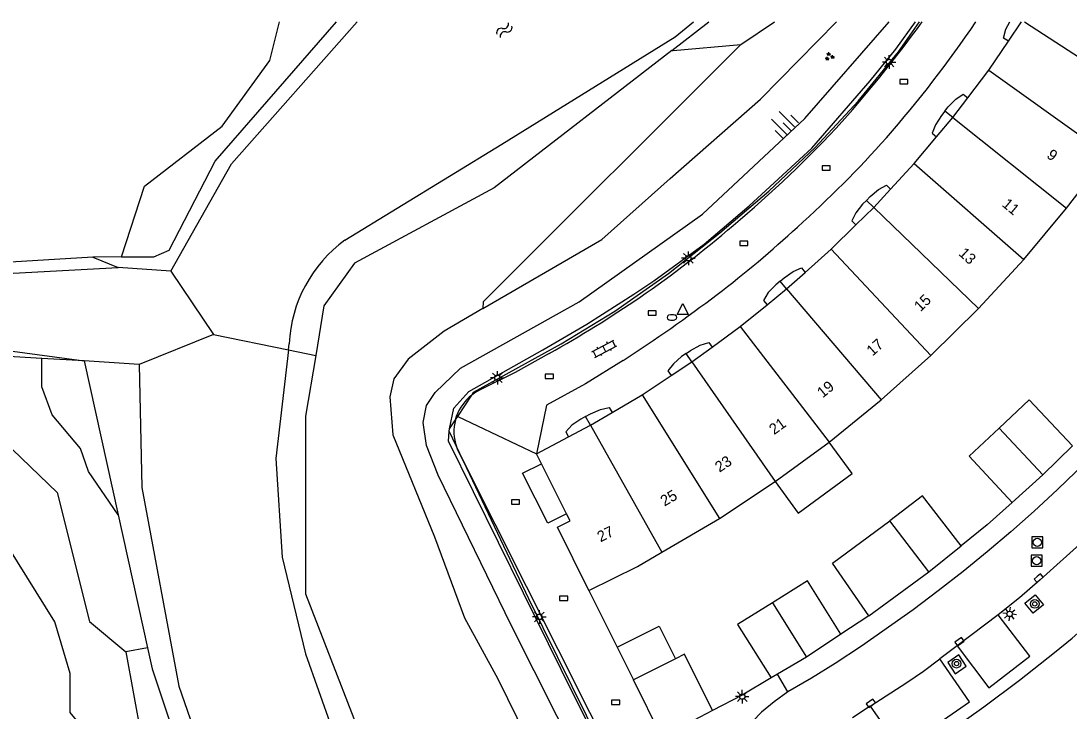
# Model space of a CAD drawing. Extents: x 125000 to 129004, y 397500 to 399008.
# Drawn here: x 127223.8 to 127320.3, y 398936.6 to 399000.1 of the extents above; entities that cross this region are included whole.
import ezdxf

# ---------------------------------------------------------------- set-up
doc = ezdxf.new("R2010")
doc.units = 0
for name, color, linetype in [('gg-afsc-faunaraster', 7, 'Continuous'), ('gg-afsc-lijn faunaraster', 7, 'Continuous'), ('gg-afsc-muur', 7, 'Continuous'), ('gg-anno-huisnummerreeks BGT', 7, 'Continuous'), ('gg-bbg-bijgebouw', 7, 'Continuous'), ('gg-bbg-gedigitaliseerde bebouwing', 7, 'Continuous'), ('gg-bbg-gedigitaliseerde bijgebouw', 7, 'Continuous'), ('gg-bbg-hoofdgebouw', 7, 'Continuous'), ('gg-bbg-luifel en loopbrug', 7, 'Continuous'), ('gg-bbg-tussenscheiding', 7, 'Continuous'), ('gg-knt-BGT kruinlijn', 7, 'Continuous'), ('gg-knt-bovenkant onderkant talud', 7, 'Continuous'), ('gg-knt-verharding', 7, 'Continuous'), ('gg-knt-verharding nz', 7, 'Continuous'), ('gg-kntw-bovenkant insteek waterloop', 7, 'Continuous'), ('gg-kntw-waterlijn', 7, 'Continuous'), ('gt-grn-groengrens', 7, 'Continuous'), ('gt-grn-weggrens', 7, 'Continuous'), ('gt-symb-boom', 7, 'Continuous'), ('gt-symb-brandkraan', 7, 'Continuous'), ('gt-symb-groenvak', 7, 'Continuous'), ('gt-symb-klinker verharding', 7, 'Continuous'), ('gt-symb-kolk', 7, 'Continuous'), ('gt-symb-lichtmast', 7, 'Continuous'), ('gt-symb-rioolschacht', 7, 'Continuous'), ('gt-symb-talud symbool', 7, 'Continuous'), ('gt-symb-waterafsluiter', 7, 'Continuous'), ('gt-symb-watersymbool', 7, 'Continuous'), ('gx-grn-maaiveld', 7, 'Continuous')]:
    doc.layers.add(name, color=color, linetype=linetype)

# ---------------------------------------------------------------- blocks, each defined once
blk = doc.blocks.new('gt0-RS')
at = {"layer": 'gt-symb-rioolschacht'}
blk.add_lwpolyline([(-0.5, -0.5), (0.5, -0.5), (0.5, 0.5), (-0.5, 0.5)], close=True, dxfattribs=at)
blk.add_circle((0, 0), 0.375, dxfattribs=at)
blk = doc.blocks.new('gt0-KOLK')
at = {"layer": 'gt-symb-kolk'}
blk.add_lwpolyline([(0, 0), (0.375, 0), (0.375, 0.4), (-0.375, 0.4), (-0.375, 0), (0, 0)], dxfattribs=at)
blk = doc.blocks.new('gt0-BOOM')
at = {"layer": 'gt-symb-boom'}
for radius in [0.4, 0.2]:
    blk.add_circle((0, 0), radius, dxfattribs=at)
blk = doc.blocks.new('gt0-LMAST')
at = {"layer": 'gt-symb-lichtmast'}
for p, q in [((-0.182, 0.173), (-0.447, 0.438)), ((-0.005, 0.246), (-0.005, 0.621)), ((0.172, 0.173), (0.437, 0.438)), ((-0.255, -0.004), (-0.63, -0.004)), ((-0.182, -0.181), (-0.447, -0.446)), ((-0.005, -0.254), (-0.005, -0.629)), ((0.437, -0.446), (0.172, -0.181)), ((0.245, -0.004), (0.62, -0.004))]:
    blk.add_line(p, q, dxfattribs=at)
blk.add_circle((-0.005, -0.004), 0.25, dxfattribs=at)
blk = doc.blocks.new('gt0-GRVAK')
at = {"layer": 'gt-symb-groenvak'}
for p, q in [((-0.11, 0.189), (-0.228, 0.24)), ((-0.182, 0.153), (0.088, 0.153)), ((-0.091, 0.211), (-0.156, 0.322)), ((-0.047, 0.214), (-0.047, 0.393)), ((-0.004, 0.211), (0.061, 0.322)), ((0.015, 0.189), (0.133, 0.24)), ((0.262, -0.052), (0.197, 0.059)), ((0.305, -0.049), (0.305, 0.13)), ((0.349, -0.052), (0.414, 0.059)), ((-0.245, -0.228), (-0.363, -0.177)), ((-0.318, -0.264), (-0.047, -0.264)), ((-0.226, -0.206), (-0.291, -0.095)), ((-0.183, -0.203), (-0.183, -0.024)), ((-0.139, -0.206), (-0.074, -0.095)), ((-0.12, -0.228), (-0.002, -0.177)), ((0.243, -0.074), (0.125, -0.023)), ((0.17, -0.11), (0.441, -0.11)), ((0.368, -0.074), (0.486, -0.023))]:
    blk.add_line(p, q, dxfattribs=at)
blk = doc.blocks.new('gt0-TALUD_1')
at = {"layer": 'gt-symb-talud symbool'}
for p, q in [((-1, -1), (-1, 0)), ((-0.5, -2), (-0.5, 0)), ((0, -1), (0, 0)), ((0.5, -2), (0.5, 0)), ((1, -1), (1, 0))]:
    blk.add_line(p, q, dxfattribs=at)
blk = doc.blocks.new('gt0-KL1')
at = {"layer": 'gt-symb-klinker verharding'}
for p, q in [((-1.15, 0.3), (1.15, 0.3)), ((-1, -0.3), (-1, 0.3)), ((-0.5, 0.3), (-0.5, 0.45)), ((0, -0.3), (0, 0.3)), ((0.5, 0.3), (0.5, 0.45)), ((1, -0.3), (1, 0.3)), ((-1.15, -0.3), (1.15, -0.3)), ((-0.5, -0.45), (-0.5, -0.3)), ((0.5, -0.45), (0.5, -0.3))]:
    blk.add_line(p, q, dxfattribs=at)
blk = doc.blocks.new('gt0-BR')
at = {"layer": 'gt-symb-brandkraan'}
for centre, radius, start, end in [((-0.244, 0), 0.206, 107.56694, 252.43307), ((0.599, -2.664), 3, 106.89205, 107.56694), ((0, -0.691), 0.938, 73.10799, 106.89205), ((-0.599, -2.664), 3, 72.43309, 73.10799), ((0.244, 0), 0.206, 287.56695, 72.43309), ((0.599, 2.664), 3, 252.43307, 253.10797), ((0, 0.691), 0.938, 253.10797, 286.89206), ((-0.599, 2.664), 3, 286.89206, 287.56695)]:
    blk.add_arc(centre, radius, start, end, dxfattribs=at)
blk = doc.blocks.new('gt0-WAFSL')
at = {"layer": 'gt-symb-waterafsluiter'}
for p, q in [((-0.5, -0.333), (0, 0.667)), ((0, 0.667), (0.5, -0.333)), ((0.5, -0.333), (-0.5, -0.333))]:
    blk.add_line(p, q, dxfattribs=at)
blk = doc.blocks.new('gt0-WA')
at = {"layer": 'gt-symb-watersymbool'}
for centre, start, end in [((-0.323, 0.022), 28.07249, 151.92751), ((0.427, 0.422), 208.07248, 331.92751), ((-0.323, -0.428), 28.07249, 151.92751), ((0.427, -0.028), 208.07248, 331.92751)]:
    blk.add_arc(centre, 0.425, start, end, dxfattribs=at)

msp = doc.modelspace()

# ---------------------------------------------------------------- linework, layer by layer
at = {"layer": 'gg-afsc-faunaraster'}
for p, q in [((127264.006, 398963.679), (127265.305, 398965.648)), ((127263.249, 398962.531), (127263.793, 398963.357)), ((127263.793, 398963.357), (127264.006, 398963.679)), ((127263.896, 398960.897), (127263.221, 398962.319))]:
    msp.add_line(p, q, dxfattribs=at)
for points in [[(127265.305, 398965.648), (127265.47, 398965.898), (127273.532, 398970.374), (127278.479, 398973.381), (127283.404, 398976.829), (127288.137, 398980.596), (127292.656, 398984.409), (127296.908, 398988.44), (127300.865, 398992.715), (127304.596, 398997.248), (127306.52, 399000)], [(127285.91, 398922.103), (127281.162, 398925.409), (127270.546, 398946.891), (127264.528, 398959.567)]]:
    msp.add_lwpolyline(points, dxfattribs=at)
at = {"layer": 'gg-afsc-lijn faunaraster'}
msp.add_line((127264.528, 398959.567), (127263.896, 398960.897), dxfattribs=at)
at = {"layer": 'gg-afsc-muur'}
for p, q in [((127276.074, 398947.637), (127278.674, 398942.435)), ((127301.846, 398945.321), (127299.283, 398943.63))]:
    msp.add_line(p, q, dxfattribs=at)
for points in [[(127315.039, 398955.757), (127312.747, 398953.703), (127310.35, 398951.768)], [(127292.849, 398939.597), (127290.186, 398938.015), (127287.464, 398936.591)]]:
    msp.add_lwpolyline(points, dxfattribs=at)
at = {"layer": 'gg-bbg-bijgebouw'}
for p, q in [((127317.873, 398958.296), (127320.593, 398960.961)), ((127315.039, 398955.757), (127317.873, 398958.296)), ((127307.389, 398949.377), (127310.35, 398951.768)), ((127301.846, 398945.321), (127307.389, 398949.377)), ((127299.283, 398943.63), (127296.098, 398941.528)), ((127284.04, 398941.364), (127280.174, 398939.434)), ((127296.098, 398941.528), (127293.437, 398939.946)), ((127293.437, 398939.946), (127292.849, 398939.597))]:
    msp.add_line(p, q, dxfattribs=at)
for points in [[(127320.593, 398960.961), (127316.61, 398965.209), (127313.842, 398962.601)], [(127313.842, 398962.601), (127311.093, 398960.01), (127315.039, 398955.757)], [(127310.35, 398951.768), (127306.805, 398956.376), (127303.787, 398954.053)], [(127299.283, 398943.63), (127296.209, 398948.555), (127292.974, 398946.526)], [(127292.974, 398946.526), (127289.767, 398944.515), (127292.849, 398939.597)], [(127287.464, 398936.591), (127284.875, 398941.781), (127284.04, 398941.364)], [(127287.464, 398936.591), (127282.803, 398934.152), (127280.174, 398939.434)]]:
    msp.add_lwpolyline(points, dxfattribs=at)
at = {"layer": 'gg-bbg-gedigitaliseerde bebouwing'}
for p, q in [((127320.06, 398982.85), (127323.79, 398987.747)), ((127316.118, 398978.128), (127320.06, 398982.85)), ((127311.951, 398973.614), (127316.118, 398978.128)), ((127307.573, 398969.293), (127311.951, 398973.614)), ((127302.976, 398965.195), (127307.573, 398969.293)), ((127298.208, 398961.314), (127302.976, 398965.195)), ((127293.223, 398957.687), (127298.208, 398961.314)), ((127288.118, 398954.292), (127293.223, 398957.687)), ((127282.804, 398951.176), (127288.118, 398954.292))]:
    msp.add_line(p, q, dxfattribs=at)
msp.add_lwpolyline([(127276.074, 398947.637), (127280.554, 398949.857), (127282.804, 398951.176)], dxfattribs=at)
at = {"layer": 'gg-bbg-gedigitaliseerde bijgebouw'}
msp.add_lwpolyline([(127301.846, 398945.321), (127298.506, 398950.176), (127303.787, 398954.053)], dxfattribs=at)
at = {"layer": 'gg-bbg-hoofdgebouw'}
for p, q in [((127314.7, 398998.221), (127315.905, 399000)), ((127312.895, 398995.557), (127314.7, 398998.221)), ((127310.966, 398993.027), (127312.895, 398995.557)), ((127309.572, 398991.197), (127310.966, 398993.027)), ((127308.093, 398989.435), (127309.572, 398991.197)), ((127306.025, 398986.97), (127308.093, 398989.435)), ((127303.859, 398984.618), (127306.025, 398986.97)), ((127302.3, 398982.926), (127303.859, 398984.618)), ((127300.66, 398981.313), (127302.3, 398982.926)), ((127298.384, 398979.075), (127300.66, 398981.313)), ((127295.997, 398976.945), (127298.384, 398979.075)), ((127294.281, 398975.413), (127295.997, 398976.945)), ((127292.491, 398973.967), (127294.281, 398975.413)), ((127289.998, 398971.954), (127292.491, 398973.967)), ((127287.419, 398970.063), (127289.998, 398971.954)), ((127285.564, 398968.703), (127287.419, 398970.063)), ((127283.643, 398967.437), (127285.564, 398968.703)), ((127280.973, 398965.677), (127283.643, 398967.437)), ((127278.218, 398964.042), (127280.973, 398965.677)), ((127276.24, 398962.868), (127278.218, 398964.042)), ((127274.203, 398961.798), (127276.24, 398962.868)), ((127271.247, 398960.246), (127274.203, 398961.798)), ((127271.716, 398959.312), (127271.247, 398960.246)), ((127274.026, 398954.708), (127271.716, 398959.312))]:
    msp.add_line(p, q, dxfattribs=at)
msp.add_lwpolyline([(127276.074, 398947.637), (127273.181, 398953.476), (127274.349, 398954.064), (127274.026, 398954.708)], dxfattribs=at)
at = {"layer": 'gg-bbg-luifel en loopbrug'}
for p, q in [((127309.572, 398991.197), (127308.843, 398991.777)), ((127302.3, 398982.926), (127301.629, 398983.573)), ((127294.281, 398975.413), (127293.677, 398976.123)), ((127285.564, 398968.703), (127285.032, 398969.468)), ((127276.24, 398962.868), (127275.784, 398963.681)), ((127278.674, 398942.435), (127280.174, 398939.434))]:
    msp.add_line(p, q, dxfattribs=at)
for points in [[(127314.7, 398998.221), (127314.242, 398998.518), (127314.469, 398999.325), (127314.817, 399000)], [(127308.843, 398991.777), (127309.154, 398992.169), (127309.855, 398992.889), (127310.549, 398993.359), (127310.966, 398993.027)], [(127308.843, 398991.777), (127308.531, 398991.386), (127307.987, 398990.541), (127307.684, 398989.76), (127308.093, 398989.435)], [(127301.629, 398983.573), (127301.976, 398983.933), (127302.743, 398984.583), (127303.478, 398984.985), (127303.859, 398984.618)], [(127301.629, 398983.573), (127301.282, 398983.213), (127300.66, 398982.424), (127300.284, 398981.675), (127300.66, 398981.313)], [(127293.677, 398976.123), (127294.058, 398976.447), (127294.884, 398977.019), (127295.655, 398977.347), (127295.997, 398976.945)], [(127293.677, 398976.123), (127293.296, 398975.799), (127292.599, 398975.075), (127292.152, 398974.366), (127292.491, 398973.967)], [(127285.032, 398969.468), (127285.442, 398969.754), (127286.321, 398970.242), (127287.12, 398970.494), (127287.419, 398970.063)], [(127285.032, 398969.468), (127284.621, 398969.183), (127283.857, 398968.53), (127283.343, 398967.868), (127283.643, 398967.437)], [(127275.784, 398963.681), (127276.22, 398963.925), (127277.141, 398964.328), (127277.961, 398964.501), (127278.218, 398964.042)], [(127275.784, 398963.681), (127275.348, 398963.436), (127274.525, 398962.859), (127273.95, 398962.25), (127274.203, 398961.798)], [(127293.223, 398957.687), (127295.333, 398954.787), (127300.318, 398958.414), (127298.208, 398961.314)], [(127274.026, 398954.708), (127272.3, 398953.839), (127269.984, 398958.44), (127271.716, 398959.312)], [(127278.674, 398942.435), (127282.539, 398944.367), (127284.04, 398941.364)]]:
    msp.add_lwpolyline(points, dxfattribs=at)
at = {"layer": 'gg-bbg-tussenscheiding'}
for p, q in [((127316.182, 399000), (127327.239, 398992.809)), ((127312.895, 398995.557), (127323.79, 398987.747)), ((127309.572, 398991.197), (127320.06, 398982.85)), ((127306.025, 398986.97), (127316.118, 398978.128)), ((127302.3, 398982.926), (127311.951, 398973.614)), ((127298.384, 398979.075), (127307.573, 398969.293)), ((127294.281, 398975.413), (127302.976, 398965.195)), ((127289.998, 398971.954), (127298.208, 398961.314)), ((127285.564, 398968.703), (127293.223, 398957.687)), ((127280.973, 398965.677), (127288.118, 398954.292)), ((127276.24, 398962.868), (127282.804, 398951.176)), ((127313.842, 398962.601), (127317.873, 398958.296)), ((127307.389, 398949.377), (127303.787, 398954.053)), ((127292.974, 398946.526), (127296.098, 398941.528))]:
    msp.add_line(p, q, dxfattribs=at)
at = {"layer": 'gg-knt-BGT kruinlijn'}
for p, q in [((127230.424, 398978.356), (127222.841, 398977.877)), ((127230.424, 398978.356), (127232.751, 398977.396)), ((127225.716, 398969.024), (127222.165, 398969.241)), ((127229.612, 398968.786), (127225.716, 398969.024))]:
    msp.add_line(p, q, dxfattribs=at)
msp.add_lwpolyline([(127275.266, 398931.847), (127268.937, 398944.463), (127262.197, 398958.257), (127261.14, 398960.989), (127260.841, 398963.126), (127261.128, 398964.675), (127261.921, 398965.872), (127264.253, 398968.126), (127275.186, 398974.215), (127286.548, 398982.31), (127295.946, 398991.116), (127303.73, 399000)], dxfattribs=at)
at = {"layer": 'gg-knt-bovenkant onderkant talud'}
for points in [[(127266.325, 398973.602), (127277.284, 398979.966), (127283.576, 398985.599), (127291.877, 398992.876), (127298.86, 399000)], [(127266.325, 398973.602), (127262.773, 398971.54), (127259.457, 398968.955), (127258.134, 398967.125), (127257.746, 398965.486), (127258.03, 398961.978), (127261.874, 398952.608), (127264.625, 398945.146), (127267.709, 398939.513), (127270.325, 398934.135)]]:
    msp.add_lwpolyline(points, dxfattribs=at)
at = {"layer": 'gg-knt-verharding'}
for p, q in [((127263.793, 398963.357), (127263.907, 398963.726)), ((127309.985, 398942.556), (127308.376, 398941.361)), ((127294.41, 398938.309), (127293.437, 398939.946)), ((127301.988, 398936.991), (127300.354, 398935.936))]:
    msp.add_line(p, q, dxfattribs=at)
for points in [[(127272.433, 398969.467), (127269.281, 398967.724), (127266.059, 398966.113), (127265.671, 398965.901), (127265.305, 398965.648)], [(127279.23, 398968.831), (127275.759, 398966.692), (127272.191, 398964.719), (127271.247, 398960.246)], [(127264.528, 398959.567), (127264.051, 398960.515), (127263.896, 398960.897)], [(127322.583, 398960.212), (127319.228, 398956.941), (127317.065, 398954.949), (127314.93, 398953.059), (127312.756, 398951.213), (127310.52, 398949.388), (127308.247, 398947.611), (127305.925, 398945.881), (127301.174, 398942.538), (127298.744, 398940.93), (127296.571, 398939.576), (127294.41, 398938.309)], [(127285.948, 398922.129), (127281.964, 398924.885), (127264.528, 398959.567)], [(127326.262, 398956.657), (127325.457, 398955.808), (127321.57, 398952.189), (127317.627, 398948.631), (127315.711, 398946.985), (127313.742, 398945.404)], [(127316.21, 398946.493), (127317.155, 398947.261), (127317.915, 398946.328), (127316.969, 398945.56), (127316.21, 398946.493)], [(127299.457, 398928.442), (127301.626, 398929.733), (127305.974, 398932.468), (127309.233, 398934.66), (127312.428, 398936.944), (127315.707, 398939.404), (127318.935, 398941.93), (127320.561, 398943.269), (127322.183, 398944.701)], [(127309.985, 398942.556), (127312.888, 398938.701), (127316.682, 398941.596), (127313.742, 398945.404)], [(127301.988, 398936.991), (127304.729, 398933.037), (127307.941, 398935.194), (127311.114, 398937.409), (127308.376, 398941.361)], [(127309.115, 398941.026), (127309.791, 398939.985), (127310.802, 398940.681), (127310.126, 398941.722), (127309.115, 398941.026)], [(127294.41, 398938.309), (127293.134, 398937.414), (127291.978, 398936.452), (127291.159, 398935.626), (127290.421, 398934.728), (127289.754, 398933.764), (127289.161, 398932.754), (127288.623, 398931.707), (127288.394, 398931.165)]]:
    msp.add_lwpolyline(points, dxfattribs=at)
for centre, radius, start, end in [((127206.335, 399073.005), 124.153, 318.55869, 323.98309), ((127217.882, 399063.948), 113.551, 318.92257, 325.72504), ((127220.078, 399063.975), 107.899, 309.94555, 317.3227), ((127224.957, 399059.407), 105.241, 311.92577, 318.25552), ((127223.937, 399057.337), 100.341, 304.52631, 310.68988), ((127225.138, 399057.294), 103.556, 307.29852, 312.63234), ((127213.758, 399073.268), 119.237, 299.47795, 304.21746), ((127204.849, 399083.893), 137.011, 302.88042, 307.30762), ((127267.892, 398962.297), 4.233, 127.66717, 160.27099), ((127267.9, 398962.297), 4.241, 165.52453, 199.27061)]:
    msp.add_arc(centre, radius, start, end, dxfattribs=at)
at = {"layer": 'gg-knt-verharding nz'}
msp.add_line((127313.742, 398945.404), (127309.985, 398942.556), dxfattribs=at)
msp.add_lwpolyline([(127301.988, 398936.991), (127305.349, 398939.188), (127306.887, 398940.24), (127308.376, 398941.361)], dxfattribs=at)
at = {"layer": 'gg-kntw-bovenkant insteek waterloop'}
for p, q in [((127283.726, 398997.376), (127287.123, 399000)), ((127229.612, 398968.786), (127232.74, 398954.606)), ((127232.74, 398954.606), (127235.441, 398942.358))]:
    msp.add_line(p, q, dxfattribs=at)
for points in [[(127194.96, 399000), (127196.198, 398984.141), (127198.888, 398978.359), (127207.466, 398969.413), (127217.056, 398970.482), (127229.612, 398968.786)], [(127201.963, 399000), (127204.553, 398981.704), (127212.839, 398976.322), (127232.751, 398977.396)], [(127237.591, 398977.059), (127243.185, 398986.944), (127254.761, 399000)], [(127235.441, 398942.358), (127235.867, 398940.426), (127242.873, 398919.442), (127243.4, 398916.353)]]:
    msp.add_lwpolyline(points, dxfattribs=at)
at = {"layer": 'gg-kntw-waterlijn'}
msp.add_lwpolyline([(127253.629, 398979.91), (127268.074, 398988.74), (127284.023, 398998.618), (127285.723, 399000)], dxfattribs=at)
msp.add_arc((127261.029, 398969.771), 12.552, 126.12182, 177.23151, dxfattribs=at)
at = {"layer": 'gt-grn-groengrens'}
for p, q in [((127290.055, 398997.927), (127293.164, 399000)), ((127263.221, 398962.319), (127263.249, 398962.531)), ((127235.441, 398942.358), (127233.463, 398942.003))]:
    msp.add_line(p, q, dxfattribs=at)
for points in [[(127263.249, 398962.531), (127263.658, 398964.442), (127265.03, 398965.982), (127271.851, 398969.802), (127275.878, 398972.187), (127280.212, 398974.943), (127282.058, 398976.17), (127286.707, 398979.534), (127290.839, 398983.054), (127296.595, 398988.392), (127301.968, 398994.58), (127304.328, 398997.496), (127306.15, 399000)], [(127290.055, 398997.927), (127266.363, 398974.227), (127266.325, 398973.602)], [(127283.726, 398997.376), (127283.85, 398997.362), (127290.055, 398997.927)], [(127232.74, 398954.606), (127230.006, 398958.594), (127229.291, 398960.74), (127226.67, 398963.839), (127225.716, 398966.413), (127225.716, 398969.024)], [(127285.444, 398921.793), (127281.381, 398924.678), (127274.655, 398938.071), (127263.146, 398961.407), (127263.221, 398962.319)], [(127223.013, 398960.634), (127227.146, 398956.687), (127230.118, 398944.795), (127233.463, 398942.003)], [(127234.137, 398879.924), (127230.562, 398900.188), (127230.562, 398908.293), (127231.992, 398915.207), (127232.945, 398926.173), (127231.277, 398932.848), (127228.338, 398936.424), (127228.338, 398939.999), (127226.908, 398944.767), (127222.618, 398951.681), (127220.712, 398956.448)], [(127233.463, 398942.003), (127234.852, 398934.278), (127236.758, 398930.225), (127238.661, 398918.428)]]:
    msp.add_lwpolyline(points, dxfattribs=at)
at = {"layer": 'gt-grn-weggrens'}
msp.add_line((127264.006, 398963.679), (127271.247, 398960.246), dxfattribs=at)
at = {"layer": 'gx-grn-maaiveld'}
for p, q in [((127233.063, 398978.361), (127230.424, 398978.356)), ((127237.591, 398977.059), (127232.751, 398977.396)), ((127237.591, 398977.059), (127241.514, 398971.207)), ((127241.514, 398971.207), (127234.693, 398968.475)), ((127241.514, 398971.207), (127248.423, 398969.795)), ((127248.423, 398969.795), (127248.491, 398970.377)), ((127248.423, 398969.795), (127250.935, 398969.281)), ((127234.693, 398968.475), (127229.612, 398968.786))]:
    msp.add_line(p, q, dxfattribs=at)
for points in [[(127233.063, 398978.361), (127235.176, 398984.89), (127242.321, 398990.389), (127246.719, 398996.437), (127247.609, 399000)], [(127233.063, 398978.361), (127236.02, 398978.367), (127237.452, 398978.991), (127241.677, 398987.183), (127252.847, 399000)], [(127283.726, 398997.376), (127267.364, 398984.738), (127254.517, 398977.801), (127251.697, 398973.851), (127250.935, 398969.281)], [(127248.423, 398969.795), (127247.249, 398959.802), (127247.861, 398950.719), (127249.991, 398941.817), (127253.596, 398931.693), (127256.826, 398924.504)], [(127250.935, 398969.281), (127250.004, 398963.694), (127250.004, 398947.331), (127263.543, 398912.346)], [(127234.693, 398968.475), (127234.93, 398957.147), (127238.327, 398938.852), (127248.462, 398909.667), (127255.627, 398877.244), (127262.296, 398852.461), (127268.29, 398833.267), (127267.491, 398822.07), (127273.147, 398805.985)]]:
    msp.add_lwpolyline(points, dxfattribs=at)

# ---------------------------------------------------------------- block references
at = {"layer": 'gt-symb-boom'}
for p in [(127317.126, 398946.413), (127309.93, 398940.916)]:
    msp.add_blockref('gt0-BOOM', p, dxfattribs=at)
at = {"layer": 'gt-symb-brandkraan'}
msp.add_blockref('gt0-BR', (127283.726, 398972.793), dxfattribs=at)
at = {"layer": 'gt-symb-groenvak'}
msp.add_blockref('gt0-GRVAK', (127298.211, 398996.816), dxfattribs=at)
at = {"layer": 'gt-symb-klinker verharding', "rotation": 27.641142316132}
msp.add_blockref('gt0-KL1', (127277.5, 398969.904), dxfattribs=at)
at = {"layer": 'gt-symb-kolk'}
for p in [(127305.079, 398994.3), (127297.93, 398986.355), (127290.349, 398979.429), (127281.911, 398973.004), (127272.443, 398967.16), (127269.333, 398955.586), (127273.753, 398946.739), (127278.541, 398937.16)]:
    msp.add_blockref('gt0-KOLK', p, dxfattribs=at)
for p, rotation in [((127317.362, 398948.936), -139.38006045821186), ((127310.311, 398942.779), 34.405234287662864), ((127302.155, 398937.109), 35.10468688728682)]:
    msp.add_blockref('gt0-KOLK', p, dxfattribs=dict(at, rotation=rotation))
at = {"layer": 'gt-symb-lichtmast'}
for p in [(127303.726, 398996.312), (127285.241, 398978.247), (127267.665, 398967.239), (127271.527, 398945.227), (127290.2, 398937.887)]:
    msp.add_blockref('gt0-LMAST', p, dxfattribs=at)
at = {"layer": 'gt-symb-lichtmast', "rotation": 38.74927691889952}
msp.add_blockref('gt0-LMAST', (127314.819, 398945.5), dxfattribs=at)
at = {"layer": 'gt-symb-rioolschacht'}
for p in [(127317.369, 398952.082), (127317.295, 398950.393)]:
    msp.add_blockref('gt0-RS', p, dxfattribs=at)
at = {"layer": 'gt-symb-talud symbool', "xscale": 0.9998529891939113, "yscale": 0.9998529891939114, "rotation": -135.1620809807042}
msp.add_blockref('gt0-TALUD_1', (127294.656, 398989.992), dxfattribs=at)
at = {"layer": 'gt-symb-waterafsluiter'}
msp.add_blockref('gt0-WAFSL', (127284.72, 398973.401), dxfattribs=at)
at = {"layer": 'gt-symb-watersymbool', "rotation": -135.00000000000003}
msp.add_blockref('gt0-WA', (127268.335, 398999.276), dxfattribs=at)

# ---------------------------------------------------------------- texts
at = {"layer": 'gg-anno-huisnummerreeks BGT'}
for s, rotation, p in [('9', 322.7, (127318.145, 398987.577)), ('11', 320.2, (127314.041, 398983.093)), ('13', 317.3, (127310.05, 398978.596)), ('15', 44.6, (127306.607, 398973.258)), ('17', 41.7, (127302.186, 398969.18)), ('19', 39.1, (127297.595, 398965.329)), ('21', 36, (127293.129, 398961.948)), ('23', 33.6, (127288.101, 398958.485)), ('25', 30.4, (127283.037, 398955.37)), ('27', 26.4, (127277.157, 398952.08))]:
    msp.add_text(s, height=1, rotation=rotation, dxfattribs=at).set_placement(p)

doc.saveas('drawing.dxf')
